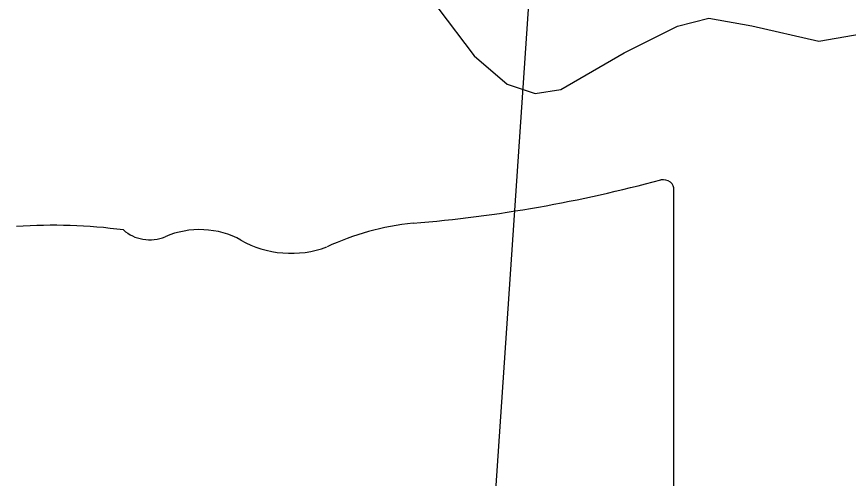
# Model space of a CAD drawing. Extents: x -20.2 to 34, y 0 to 22.
# Drawn here: x 5.4526 to 5.7134, y 14.1631 to 14.3079 of the extents above; entities that cross this region are included whole.
import ezdxf

# ---------------------------------------------------------------- set-up
doc = ezdxf.new("R2010")
doc.units = 0
for name, color, linetype in [('Default', 7, 'Continuous'), ('GM_X_City_Street', 7, 'Continuous'), ('GM_X_Unincorporated_Text', 7, 'Continuous')]:
    doc.layers.add(name, color=color, linetype=linetype)

msp = doc.modelspace()

# ---------------------------------------------------------------- linework, layer by layer
at = {"layer": 'Default'}
msp.add_lwpolyline([(6.028, 14.1), (6.67837, 14.1), (6.72741, 14.93458), (6.13668, 14.9631), (5.65328, 14.98393), (5.63839, 14.73635), (5.61622, 14.35816), (5.60053, 14.12693), (5.62781, 14.12705), (5.64978, 14.12792), (5.67326, 14.13031), (5.68614, 14.13075), (5.71607, 14.13165), (5.75132, 14.12955), (5.78466, 14.12782), (5.81195, 14.1272), (5.82256, 14.12611), (5.84151, 14.12582), (5.8745, 14.1203), (5.90219, 14.11513), (5.93631, 14.11151), (5.95792, 14.1082), (5.98331, 14.10719), (6.01477, 14.10317)], close=True, dxfattribs=at)
at = {"layer": 'GM_X_City_Street'}
msp.add_lwpolyline([(5.58464, 14.31072), (5.59608, 14.29565), (5.60644, 14.28675), (5.61515, 14.28384), (5.62326, 14.28512), (5.64312, 14.29656), (5.65983, 14.30491), (5.66964, 14.30746), (5.68308, 14.30509), (5.70415, 14.30019), (5.72885, 14.30455)], dxfattribs=at)
at = {"layer": 'GM_X_Unincorporated_Text'}
msp.add_lwpolyline([(5.65866, 14.14876), (5.65865, 14.14877), (5.65869, 14.14874), (5.65869, 14.25361)], dxfattribs=at)
for centre, major_axis, start_param, end_param in [((5.54128, 14.5213), (0.34952, 0), 4.814394, 5.042369), ((5.65503, 14.25386), (0.00367, 0), 6.197627, 7.989034), ((5.46413, 14.13612), (0.13295, 0), 1.404758, 1.657859), ((5.58587, 14.18735), (0.07032, 0), 1.699012, 2.107814), ((5.49432, 14.24649), (0.01068, 0), 3.836095, 5.185415), ((5.51, 14.22336), (0.02221, 0), 0.950623, 2.079405), ((5.53867, 14.25508), (0.02672, 0), 4.08156, 5.145723)]:
    msp.add_ellipse(centre, major_axis=major_axis, ratio=0.8, start_param=start_param, end_param=end_param, dxfattribs=at)

doc.saveas('drawing.dxf')
